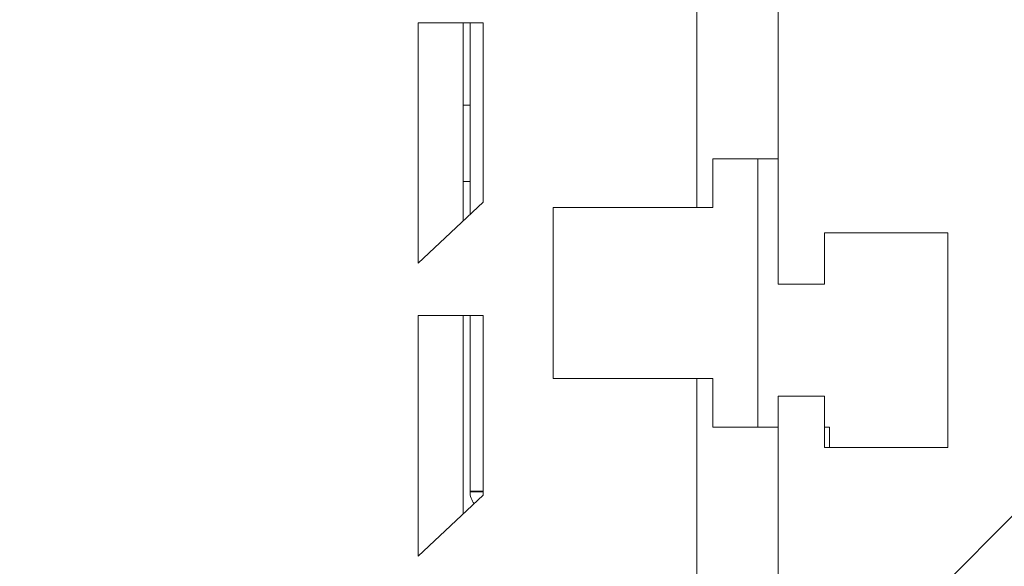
# Model space of a CAD drawing. Header units: millimetres. Extents: x 4 to 1188, y 1 to 840.
# Tile 287 of 299: x 903.369 to 904.809, y 494.125 to 494.925. Entities that reach past the tile are written whole.
import ezdxf

# ---------------------------------------------------------------- set-up
doc = ezdxf.new("R2010")
doc.units = ezdxf.units.MM
doc.layers.add('1', color=7, linetype='Continuous')
doc.styles.add('Arial Unicode MS', font='Arial Unicode MS')
doc.dimstyles.get("Standard").update_dxf_attribs({"dimtxt": 0.18, "dimasz": 0.18, "dimexe": 0.18, "dimexo": 0.0625, "dimgap": 0.09, "dimtad": 0, "dimtih": 1, "dimtoh": 1, "dimdec": 4, "dimzin": 0, "dimdsep": 46, "dimtxsty": 'Standard', "dimcen": 0.09, "dimadec": 0, "dimazin": 0, "dimtfac": 1, "dimtdec": 4, "dimtofl": 0, "dimtmove": 0, "dimatfit": 3, "dimfxl": 0, "dimtolj": 1, "dimtzin": 0, "dimarcsym": 0})

# ---------------------------------------------------------------- blocks, each defined once
blk = doc.blocks.new('_U18')
at = {"layer": '1', "color": 18, "lineweight": 35}
for p, q in [((919.3673, 499.3819), (938.1657, 499.3819)), ((936.1657, 499.3819), (936.1657, 485.8009)), ((891.0282, 485.8009), (938.1657, 485.8009))]:
    blk.add_line(p, q, dxfattribs=at)
at = {"layer": '1', "color": 18, "lineweight": 70}
for points in [[(936.1657, 499.3819), (936.9416, 495.8819), (935.3897, 495.8819)], [(936.1657, 485.8009), (935.3897, 489.3009), (936.9416, 489.3009)]]:
    blk.add_solid(points, dxfattribs=at)
at = {"layer": '1', "color": 18, "linetype": 'Continuous', "lineweight": 13, "insert": (935.7128, 490.5456), "char_height": 3, "attachment_point": 7, "rotation": 90, "line_spacing_factor": 1.047437, "style": 'Arial Unicode MS'}
blk.add_mtext('\\fArial Unicode MS|b0|i0;\\W1.0000;95', dxfattribs=at)

msp = doc.modelspace()

# ---------------------------------------------------------------- hatches: boundary and pattern name
at = {"layer": '1', "linetype": 'Continuous', "lineweight": 35}
h = msp.add_hatch(dxfattribs=at)
h.set_pattern_fill('ANSI31', color=154, scale=1.55, angle=-2.13e-14, style=0)
h.paths.add_polyline_path([(910.7602, 492.2676), (910.7602, 491.839), (908.053, 491.839), (908.053, 492.2676)], flags=0)
edge = h.paths.add_edge_path(flags=0)
edge.add_arc((921.8244, 497.8176), 0.5429, 0, 90, ccw=False)
edge.add_line((922.3673, 497.8176), (922.3673, 496.1247))
edge.add_line((922.3673, 496.1247), (921.9387, 496.1247))
edge.add_line((921.9387, 496.1247), (921.9387, 497.8176))
edge.add_arc((921.8244, 497.8176), 0.1143, 360, 450)
edge.add_line((921.8244, 497.9319), (920.3959, 497.9319))
edge.add_line((920.3959, 497.9319), (920.3959, 498.3605))
edge.add_line((920.3959, 498.3605), (921.8244, 498.3605))
edge = h.paths.add_edge_path(flags=0)
edge.add_arc((900.6244, 497.8176), 0.1143, 90, 180)
edge.add_line((900.5101, 497.8176), (900.5101, 496.1247))
edge.add_line((900.5101, 496.1247), (900.0816, 496.1247))
edge.add_line((900.0816, 496.1247), (900.0816, 497.8176))
edge.add_arc((900.6244, 497.8176), 0.5429, 90, 180, ccw=False)
edge.add_line((900.6244, 498.3605), (902.053, 498.3605))
edge.add_line((902.053, 498.3605), (902.053, 497.9319))
edge.add_line((902.053, 497.9319), (900.6244, 497.9319))
h.paths.add_polyline_path([(911.6887, 491.839), (911.6887, 492.2676), (914.3959, 492.2676), (914.3959, 491.839)], flags=0)
h = msp.add_hatch(dxfattribs=at)
h.set_pattern_fill('ANSI31', color=154, scale=1.55, angle=-2.13e-14, style=0)
h.paths.add_polyline_path([(905.2146, 494.1601), (905.2146, 494.423), (904.8285, 494.423), (904.8285, 494.0601), (905.1082, 494.0601)], flags=0)
edge = h.paths.add_edge_path(flags=0)
edge.add_spline(control_points=[(904.7975, 493.893), (904.7877, 493.8111), (904.7753, 493.7081), (904.763, 493.6052)], knot_values=[0, 0, 0, 0, 1, 1, 1, 1], degree=3, periodic=0)
edge.add_spline(control_points=[(904.763, 493.6052), (904.7658, 493.57), (904.7798, 493.5471), (904.8012, 493.5129), (904.8083, 493.5015), (904.8229, 493.4789), (904.8302, 493.4677), (904.8405, 493.4561)], knot_values=[0, 0, 0, 0, 0.5, 0.5, 0.75, 0.75, 1, 1, 1, 1], degree=3, periodic=0)
edge.add_line((904.8405, 493.4561), (904.9493, 493.9658))
edge.add_line((904.9493, 493.9658), (905.0937, 493.9658))
edge.add_line((905.0937, 493.9658), (905.0937, 493.4598))
edge.add_line((905.3719, 493.9658), (905.527, 494.0201))
edge.add_line((905.527, 494.0201), (905.527, 494.2987))
edge.add_line((905.527, 494.2987), (905.3165, 494.2987))
edge.add_line((905.3165, 494.2987), (905.3165, 494.613))
edge.add_line((905.3165, 494.613), (905.527, 494.613))
edge.add_line((905.527, 494.613), (905.527, 494.9458))
edge.add_line((905.527, 494.9458), (904.478, 494.9458))
edge.add_line((904.478, 494.9458), (904.478, 494.613))
edge.add_line((904.478, 494.613), (904.7265, 494.613))
edge.add_line((904.7265, 494.613), (904.7265, 494.2987))
edge.add_line((904.7265, 494.2987), (904.478, 494.2987))
edge.add_line((904.478, 494.2987), (904.478, 493.893))
edge.add_line((904.516, 494.0201), (904.6711, 493.9658))
h.paths.add_polyline_path([(904.8285, 494.4887), (905.2146, 494.4887), (905.2146, 494.8516), (904.8285, 494.8516)], flags=0)

# ---------------------------------------------------------------- linework, layer by layer
at = {"layer": '1', "color": 154, "linetype": 'Continuous', "lineweight": 13}
for p, q in [((904.3593, 495.0155), (904.3593, 494.6498)), ((904.478, 494.538), (904.478, 494.9458)), ((903.9519, 494.9205), (903.9519, 494.5684)), ((904.0469, 494.9205), (903.9519, 494.9205)), ((903.9519, 494.9205), (904.0173, 494.9205)), ((904.0173, 494.9205), (904.0173, 494.6298)), ((904.0469, 494.9205), (904.0173, 494.9205)), ((904.0275, 494.9205), (904.0275, 494.6394)), ((904.0469, 494.6576), (904.0469, 494.9205)), ((904.0172, 494.7997), (904.0275, 494.7997)), ((904.3825, 494.7212), (904.3825, 494.6498)), ((904.478, 494.7212), (904.3825, 494.7212)), ((904.3825, 494.7212), (904.478, 494.7212)), ((904.4483, 494.7212), (904.4483, 494.3284)), ((904.0275, 494.6881), (904.0173, 494.6881)), ((903.9519, 494.5684), (904.0469, 494.6576)), ((904.3593, 494.6498), (904.1489, 494.6498)), ((904.1489, 494.6498), (904.1489, 494.3998)), ((904.1489, 494.6498), (904.1967, 494.6498)), ((904.1967, 494.6498), (904.3825, 494.6498)), ((904.3825, 494.6498), (904.3593, 494.6498)), ((904.5459, 494.613), (904.5459, 494.538)), ((904.7265, 494.613), (904.5459, 494.613)), ((904.5827, 494.613), (904.5459, 494.613)), ((904.6163, 494.613), (904.5827, 494.613)), ((904.6906, 494.613), (904.6163, 494.613)), ((904.7265, 494.613), (904.6906, 494.613)), ((904.7265, 494.2987), (904.7265, 494.613)), ((904.5459, 494.538), (904.478, 494.538)), ((904.486, 494.538), (904.478, 494.538)), ((904.5459, 494.538), (904.486, 494.538)), ((904.0469, 494.4919), (903.9519, 494.4919)), ((903.9519, 494.4919), (903.9519, 494.1398)), ((904.0173, 494.4919), (903.9519, 494.4919)), ((904.0173, 494.4919), (904.0173, 494.2013)), ((904.0469, 494.4919), (904.0173, 494.4919)), ((904.0275, 494.4919), (904.0275, 494.2342)), ((904.0469, 494.2291), (904.0469, 494.4919)), ((904.1489, 494.3998), (904.3593, 494.3998)), ((904.3593, 494.3998), (904.3593, 494.0884)), ((904.3593, 494.3998), (904.3825, 494.3998)), ((904.3825, 494.3998), (904.3825, 494.3284)), ((904.478, 494.3737), (904.5459, 494.3737)), ((904.478, 493.893), (904.478, 494.3737)), ((904.5459, 494.3737), (904.5459, 494.2987)), ((904.3825, 494.3284), (904.478, 494.3284)), ((904.5459, 494.3284), (904.5535, 494.3284)), ((904.5535, 494.3284), (904.5535, 494.2987)), ((904.5459, 494.2987), (904.7265, 494.2987)), ((903.9519, 494.1398), (904.0469, 494.2291))]:
    msp.add_line(p, q, dxfattribs=at)
at = {"layer": '1', "color": 154, "linetype": 'Continuous', "lineweight": 35}
msp.add_line((904.0275, 494.2342), (904.0469, 494.2342), dxfattribs=at)
at = {"layer": '1', "color": 154, "linetype": 'Continuous', "lineweight": 13}
msp.add_arc((904.0561, 494.2342), 0.0286, 180, 218.7239, dxfattribs=at)

# ---------------------------------------------------------------- dimensions: what is measured, and where the dimension line sits
at = {"layer": '1', "color": 18, "linetype": 'Continuous', "lineweight": 13}
dim = msp.add_linear_dim(base=(936.1657, 499.3819), p1=(879.654, 485.8009), p2=(911.2244, 499.3819), angle=270, dimstyle='Standard', override={"dimtxt": 3, "dimasz": 3.5, "dimexe": 2, "dimexo": 1, "dimgap": 1.5, "dimtad": 1, "dimtih": 0, "dimtoh": 0, "dimdec": 0, "dimlfac": 7, "dimzin": 8, "dimdsep": 44, "dimlunit": 2, "dimtxsty": 'Arial Unicode MS', "dimsah": 1, "dimse1": 0, "dimse2": 0, "dimsd1": 0, "dimsd2": 0, "dimclrd": 18, "dimclre": 18, "dimclrt": 18, "dimtol": 0, "dimtm": -0.1, "dimtfac": 0.666667, "dimtdec": 2, "dimtofl": 1, "dimtmove": 0, "dimtzin": 8, "dimlwd": 35, "dimlwe": 35}, dxfattribs=at)
dim.commit()
dim.dimension.update_dxf_attribs({"geometry": '_U18', "text_midpoint": (936.1657, 492.5914), "dimtype": 160})

doc.saveas('drawing.dxf')
